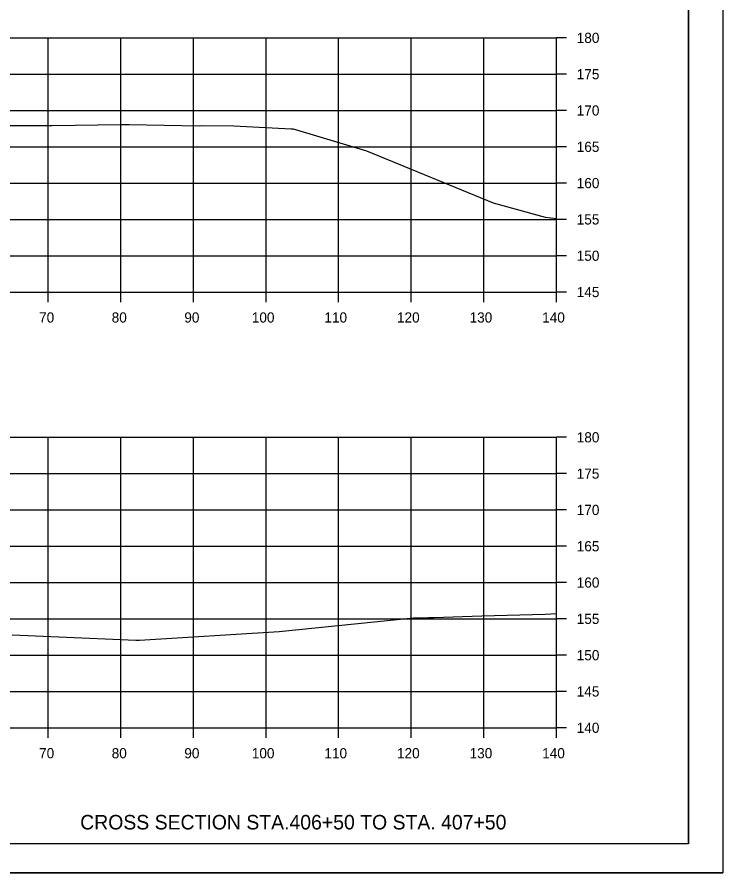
# Model space of a CAD drawing. Extents: x 1368503 to 1373085, y 379840 to 381833.
# Drawn here: x 1372987.8 to 1373085, y 380815 to 380932.8 of the extents above; entities that cross this region are included whole.
import ezdxf

# ---------------------------------------------------------------- set-up
doc = ezdxf.new("R2010")
doc.units = 0
for name, color, linetype in [('S_BRIDGE', 7, 'Continuous'), ('S_EDGE_PAVEMENT', 7, 'Continuous'), ('S_MISC_BOUNDARY', 7, 'Continuous'), ('S_PHOTO_CENTERS', 7, 'Continuous'), ('S_PHOTO_NOTES', 7, 'Continuous'), ('S_TRAILS', 7, 'Continuous'), ('S_TREE', 7, 'Continuous')]:
    doc.layers.add(name, color=color, linetype=linetype)

msp = doc.modelspace()

# ---------------------------------------------------------------- linework, layer by layer
at = {"layer": 'S_BRIDGE'}
for q in [(1373080.26, 381024.42), (1372764.08, 380818.96)]:
    msp.add_line((1373080.26, 380818.96), q, dxfattribs=at)
at = {"layer": 'S_EDGE_PAVEMENT'}
for p, q in [((1373062.08, 380894.96), (1373062.08, 380929.96)), ((1373063.48, 380929.96), (1373062.08, 380929.96)), ((1373063.48, 380924.96), (1373062.08, 380924.96)), ((1373063.48, 380919.96), (1373062.08, 380919.96)), ((1373063.48, 380914.96), (1373062.08, 380914.96)), ((1373063.48, 380909.96), (1373062.08, 380909.96)), ((1373063.48, 380904.96), (1373062.08, 380904.96)), ((1373063.48, 380899.96), (1373062.08, 380899.96)), ((1372782.08, 380894.96), (1373062.08, 380894.96)), ((1372992.08, 380893.56), (1372992.08, 380894.96)), ((1373002.08, 380893.56), (1373002.08, 380894.96)), ((1373012.08, 380893.56), (1373012.08, 380894.96)), ((1373022.08, 380893.56), (1373022.08, 380894.96)), ((1373032.08, 380893.56), (1373032.08, 380894.96)), ((1373042.08, 380893.56), (1373042.08, 380894.96)), ((1373052.08, 380893.56), (1373052.08, 380894.96)), ((1373062.08, 380893.56), (1373062.08, 380894.96)), ((1373063.48, 380894.96), (1373062.08, 380894.96)), ((1373062.08, 380834.96), (1373062.08, 380874.96)), ((1373063.48, 380874.96), (1373062.08, 380874.96)), ((1373063.48, 380869.96), (1373062.08, 380869.96)), ((1373063.48, 380864.96), (1373062.08, 380864.96)), ((1373063.48, 380859.96), (1373062.08, 380859.96)), ((1373063.48, 380854.96), (1373062.08, 380854.96)), ((1373063.48, 380849.96), (1373062.08, 380849.96)), ((1373063.48, 380844.96), (1373062.08, 380844.96)), ((1373063.48, 380839.96), (1373062.08, 380839.96)), ((1372782.08, 380834.96), (1373062.08, 380834.96)), ((1372992.08, 380833.56), (1372992.08, 380834.96)), ((1373002.08, 380833.56), (1373002.08, 380834.96)), ((1373012.08, 380833.56), (1373012.08, 380834.96)), ((1373022.08, 380833.56), (1373022.08, 380834.96)), ((1373032.08, 380833.56), (1373032.08, 380834.96)), ((1373042.08, 380833.56), (1373042.08, 380834.96)), ((1373052.08, 380833.56), (1373052.08, 380834.96)), ((1373062.08, 380833.56), (1373062.08, 380834.96)), ((1373063.48, 380834.96), (1373062.08, 380834.96))]:
    msp.add_line(p, q, dxfattribs=at)
at = {"layer": 'S_MISC_BOUNDARY'}
for points in [[(1372986.73, 380917.91), (1372990.95, 380917.91), (1372991.87, 380917.91), (1372992.63, 380917.91), (1373002.06, 380918.03), (1373002.65, 380918.03), (1373003.24, 380918.02), (1373012.85, 380917.86), (1373013.2, 380917.88), (1373017.64, 380917.85), (1373025.55, 380917.45), (1373025.84, 380917.42), (1373026.29, 380917.28), (1373035.9, 380914.42), (1373053.38, 380907.25), (1373060.53, 380905.29), (1373062.08, 380905.09)], [(1372987.1, 380847.77), (1372994.58, 380847.44), (1373003.09, 380847.07), (1373004.15, 380847.03), (1373004.64, 380847.01), (1373023.9, 380848.23), (1373042.4, 380850.09), (1373044.45, 380850.14), (1373045.19, 380850.14), (1373051.83, 380850.36), (1373060.52, 380850.6), (1373062.08, 380850.68)]]:
    msp.add_lwpolyline(points, dxfattribs=at)
at = {"layer": 'S_PHOTO_CENTERS'}
for p, q in [((1372782.08, 380929.96), (1373062.08, 380929.96)), ((1372992.08, 380894.96), (1372992.08, 380929.96)), ((1373002.08, 380894.96), (1373002.08, 380929.96)), ((1373012.08, 380894.96), (1373012.08, 380929.96)), ((1373022.08, 380894.96), (1373022.08, 380929.96)), ((1373032.08, 380894.96), (1373032.08, 380929.96)), ((1373042.08, 380894.96), (1373042.08, 380929.96)), ((1373052.08, 380894.96), (1373052.08, 380929.96)), ((1373062.08, 380894.96), (1373062.08, 380929.96)), ((1372782.08, 380924.96), (1373062.08, 380924.96)), ((1372782.08, 380919.96), (1373062.08, 380919.96)), ((1372782.08, 380914.96), (1373062.08, 380914.96)), ((1372782.08, 380909.96), (1373062.08, 380909.96)), ((1372782.08, 380904.96), (1373062.08, 380904.96)), ((1372782.08, 380899.96), (1373062.08, 380899.96)), ((1372782.08, 380894.96), (1373062.08, 380894.96)), ((1372782.08, 380874.96), (1373062.08, 380874.96)), ((1372992.08, 380834.96), (1372992.08, 380874.96)), ((1373002.08, 380834.96), (1373002.08, 380874.96)), ((1373012.08, 380834.96), (1373012.08, 380874.96)), ((1373022.08, 380834.96), (1373022.08, 380874.96)), ((1373032.08, 380834.96), (1373032.08, 380874.96)), ((1373042.08, 380834.96), (1373042.08, 380874.96)), ((1373052.08, 380834.96), (1373052.08, 380874.96)), ((1373062.08, 380834.96), (1373062.08, 380874.96)), ((1372782.08, 380869.96), (1373062.08, 380869.96)), ((1372782.08, 380864.96), (1373062.08, 380864.96)), ((1372782.08, 380859.96), (1373062.08, 380859.96)), ((1372782.08, 380854.96), (1373062.08, 380854.96)), ((1372782.08, 380849.96), (1373062.08, 380849.96)), ((1372782.08, 380844.96), (1373062.08, 380844.96)), ((1372782.08, 380839.96), (1373062.08, 380839.96)), ((1372782.08, 380834.96), (1373062.08, 380834.96))]:
    msp.add_line(p, q, dxfattribs=at)
at = {"layer": 'S_PHOTO_NOTES'}
msp.add_line((1372751.68, 380814.98), (1373085.01, 380814.98), dxfattribs=at)
for points in [[(1372751.67, 381028.32), (1373085.01, 381028.32), (1373085.01, 380814.98), (1372751.67, 380814.98)], [(1372998, 381024.42), (1372998, 381014.54), (1373033.73, 381014.54), (1373033.73, 381011.62), (1373056.93, 381011.62), (1373056.93, 380987.29), (1373080.26, 380987.29), (1373080.26, 380818.96), (1372764.08, 380818.96), (1372764.08, 381024.42)]]:
    msp.add_lwpolyline(points, close=True, dxfattribs=at)

# ---------------------------------------------------------------- texts
at = {"layer": 'S_TRAILS'}
for s, p in [('180', (1373064.88, 380929.26)), ('175', (1373064.88, 380924.26)), ('170', (1373064.88, 380919.26)), ('165', (1373064.88, 380914.26)), ('160', (1373064.88, 380909.26)), ('155', (1373064.88, 380904.26)), ('150', (1373064.88, 380899.26)), ('145', (1373064.88, 380894.26)), ('70', (1372990.82, 380890.76)), ('80', (1373000.82, 380890.76)), ('90', (1373010.82, 380890.76)), ('100', (1373020.12, 380890.76)), ('110', (1373030.12, 380890.76)), ('120', (1373040.12, 380890.76)), ('130', (1373050.12, 380890.76)), ('140', (1373060.12, 380890.76)), ('180', (1373064.88, 380874.26)), ('175', (1373064.88, 380869.26)), ('170', (1373064.88, 380864.26)), ('165', (1373064.88, 380859.26)), ('160', (1373064.88, 380854.26)), ('155', (1373064.88, 380849.26)), ('150', (1373064.88, 380844.26)), ('145', (1373064.88, 380839.26)), ('140', (1373064.88, 380834.26)), ('70', (1372990.82, 380830.76)), ('80', (1373000.82, 380830.76)), ('90', (1373010.82, 380830.76)), ('100', (1373020.12, 380830.76)), ('110', (1373030.12, 380830.76)), ('120', (1373040.12, 380830.76)), ('130', (1373050.12, 380830.76)), ('140', (1373060.12, 380830.76))]:
    msp.add_text(s, height=1.4, dxfattribs=at).set_placement(p)
at = {"layer": 'S_TREE'}
msp.add_text('CROSS SECTION STA.406+50 TO STA. 407+50', height=2, dxfattribs=at).set_placement((1372996.48, 380820.96))

doc.saveas('drawing.dxf')
